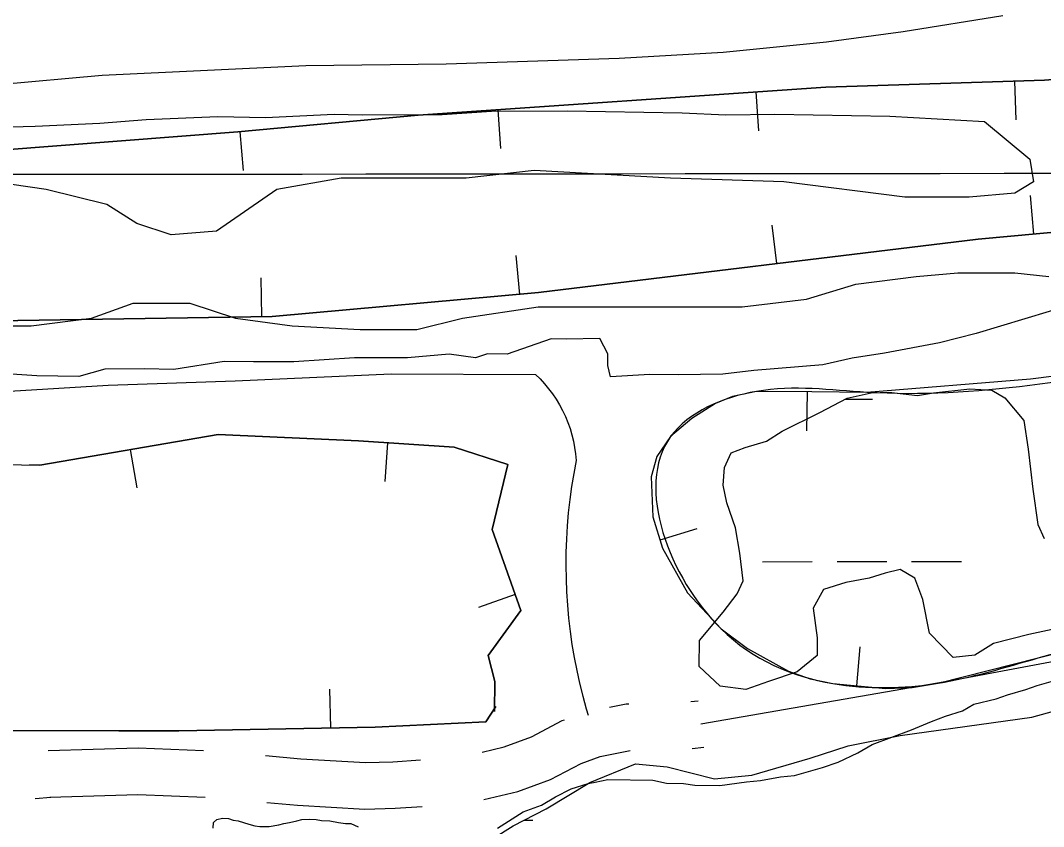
# Model space of a CAD drawing. Extents: x 3297753 to 3335611, y 652252 to 677623.
# Drawn here: x 3315480 to 3316138, y 672375 to 672894 of the extents above; entities that cross this region are included whole.
import ezdxf

# ---------------------------------------------------------------- set-up
doc = ezdxf.new("R2010")
doc.units = 0
for name, color, linetype in [('V-BORW-LINE', 7, 'Continuous'), ('V-GRID-MAJR', 7, 'Continuous'), ('V-LEVE-TOET', 7, 'Continuous'), ('V-RIVR-EDGE', 7, 'Continuous'), ('V-ROAD-CNTR', 7, 'Continuous'), ('V-SITE-VEGE', 7, 'Continuous'), ('V-TOPO-SHOR', 7, 'Continuous'), ('V-WETL-SWMP', 7, 'Continuous')]:
    doc.layers.add(name, color=color, linetype=linetype)

msp = doc.modelspace()

# ---------------------------------------------------------------- linework, layer by layer
at = {"layer": 'V-BORW-LINE'}
for p, q in [((3316119.58, 672854.63), (3316120.38, 672829.64)), ((3315953.15, 672847.64), (3315954.87, 672822.7)), ((3315786.94, 672836.19), (3315788.66, 672811.24)), ((3315620.95, 672822.06), (3315623.25, 672797.17)), ((3316132.05, 672756.19), (3316129.78, 672781.08)), ((3315966.56, 672737.12), (3315963.54, 672761.94)), ((3315801.14, 672717.36), (3315798.91, 672742.26)), ((3315635.18, 672702.99), (3315634.8, 672727.99)), ((3315986, 672654.52), (3315985.76, 672629.52)), ((3315550.41, 672617.41), (3315554.64, 672592.77)), ((3315716.05, 672621.83), (3315714.36, 672596.89)), ((3315891.43, 672559.31), (3315915.3, 672566.72)), ((3315798.24, 672524.07), (3315774.68, 672515.73)), ((3316017.95, 672465.43), (3316020.26, 672490.33)), ((3315679.5, 672438.26), (3315679, 672463.26))]:
    msp.add_line(p, q, dxfattribs=at)
for points in [[(3315138.54, 672794.73), (3315235.99, 672809.54), (3315467.12, 672810.25), (3315619.8, 672821.95), (3315735.73, 672832.66), (3315998.07, 672850.73), (3316138.89, 672855.25), (3316302.02, 672867.49), (3316400.3, 672852.52), (3316530.38, 672813.99), (3316635.83, 672801.56), (3316941.35, 672781.57), (3317025.85, 672785.81), (3317347.99, 672792.39), (3317480.37, 672836.63), (3317684.36, 672881.05), (3317847.95, 672891.28), (3318059.48, 672884.51), (3318075.21, 672886.93), (3318081.05, 672884), (3318290.34, 672903.43)], [(3318290.34, 672903.43), (3318081.05, 672884), (3318075.21, 672886.93), (3318059.48, 672884.51), (3317847.95, 672891.28), (3317684.36, 672881.05), (3317480.37, 672836.63), (3317347.99, 672792.39), (3317025.85, 672785.81), (3316941.35, 672781.57), (3316635.83, 672801.56), (3316530.38, 672813.99), (3316400.3, 672852.52), (3316302.02, 672867.49), (3316138.89, 672855.25), (3315998.07, 672850.73), (3315735.73, 672832.66), (3315619.8, 672821.95), (3315467.12, 672810.25), (3315407.68, 672810.07)], [(3316233.9, 672765.48), (3316096.07, 672752.9), (3315813.3, 672718.45), (3315641.88, 672703.1), (3315450.57, 672700.15), (3315335.44, 672687.89), (3315242.72, 672672.67), (3315182.04, 672681.46), (3315164.54, 672715.14), (3315145.94, 672759.27), (3315138.54, 672794.73), (3315139.62, 672789.49)], [(3315445.05, 672699.57), (3315450.57, 672700.15), (3315641.88, 672703.1), (3315813.3, 672718.45), (3316096.07, 672752.9), (3316233.9, 672765.48)], [(3316234.7, 672676.11), (3316129.78, 672662.67), (3316024.55, 672654.23), (3315989.01, 672654.49), (3315953.39, 672654.83), (3315938.08, 672651.66), (3315927.1, 672647.07), (3315911.77, 672637.48), (3315898.22, 672625.79), (3315889.42, 672613.06), (3315885.67, 672599.92), (3315886.82, 672574.12), (3315893.1, 672553.91), (3315909.17, 672525.19), (3315930.69, 672502.07), (3315947.71, 672489.35), (3315974.13, 672474.77), (3315988.04, 672469.89), (3316002.62, 672466.85), (3316036.67, 672463.7), (3316053.65, 672464.22), (3316070.29, 672467.01), (3316102.54, 672475.17), (3316134.79, 672483.32), (3316165.8, 672491.14)], [(3315362.67, 672609.77), (3315492.31, 672607.44), (3315607.04, 672627.12), (3315697.46, 672623.1), (3315758.88, 672618.92), (3315793.38, 672607.76), (3315783.41, 672565.97), (3315801.86, 672513.85), (3315780.87, 672484.77), (3315785.18, 672468.06), (3315784.9, 672448.72)], [(3315784.9, 672448.72), (3315785.18, 672468.06), (3315780.87, 672484.77), (3315801.86, 672513.85), (3315783.41, 672565.97), (3315793.38, 672607.76), (3315758.88, 672618.92), (3315697.46, 672623.1), (3315607.04, 672627.12), (3315492.31, 672607.44), (3315485.6, 672607.56)], [(3315785.77, 672451.99), (3315779.23, 672442.15), (3315708.09, 672438.82), (3315581.75, 672436.34), (3315447.63, 672436.39)], [(3315543.2, 672436.36), (3315581.75, 672436.34), (3315708.09, 672438.82), (3315779.23, 672442.15), (3315785.77, 672451.99)]]:
    msp.add_lwpolyline(points, dxfattribs=at)
msp.add_spline([(3316234.7, 672676.11), (3316596.76, 672694.07), (3316812.1, 672676.54), (3316889.94, 672646.32), (3316953.43, 672611.02), (3317122.66, 672556.66), (3317195.02, 672523.35), (3317179.18, 672447.21), (3317098.64, 672477.18), (3317032.74, 672466.93), (3316892.15, 672536.5), (3316811.67, 672560.85), (3316664.39, 672561.79), (3316584.99, 672589.52), (3316516.96, 672578.46), (3316329.95, 672521.82), (3316196.82, 672498.94), (3316134.79, 672483.32), (3316070.29, 672467.01), (3316002.62, 672466.85), (3315930.69, 672502.07), (3315898.22, 672625.79), (3315953.39, 672654.83), (3316024.55, 672654.23), (3316234.7, 672676.11)], degree=3, dxfattribs=at)
at = {"layer": 'V-GRID-MAJR'}
msp.add_spline([(3301861.41, 672784.17), (3307118.42, 672787.61), (3312375.44, 672791.81), (3317632.45, 672796.78), (3322889.47, 672802.52), (3328146.48, 672809.02), (3333403.5, 672816.28)], degree=3, dxfattribs=at)
at = {"layer": 'V-LEVE-TOET'}
for points in [[(3316112.07, 672896.75), (3316047.84, 672886.29), (3315998.59, 672879.64), (3315932.03, 672873.15)], [(3315932.03, 672873.15), (3315865.13, 672869.27), (3315753.88, 672865.61), (3315663.45, 672864.4), (3315532.49, 672858.29), (3315465.56, 672852.17), (3315344.76, 672848.68), (3315226.2, 672844.59), (3315159.87, 672840.7), (3315117.15, 672838.65), (3315098.6, 672836.92)]]:
    msp.add_lwpolyline(points, dxfattribs=at)
at = {"layer": 'V-RIVR-EDGE'}
msp.add_spline([(3319128.45, 669896.06), (3319102.43, 669879.07), (3319066.7, 669858.6), (3318998.74, 669821.54), (3318951.36, 669795.67), (3318909.43, 669773.67), (3318888.84, 669759.37), (3318855.44, 669738.9), (3318784.76, 669700.69), (3318721.46, 669664.78), (3318663.98, 669631.57), (3318611.56, 669602.22), (3318546.3, 669558.18), (3318510.56, 669535.77), (3318467.46, 669512.61), (3318428.61, 669485.17), (3318397.15, 669465.86), (3318376.19, 669455.05), (3318341.63, 669437.3), (3318289.99, 669414.16), (3318221.27, 669382.92), (3318160.71, 669354.37), (3318105.57, 669327.36), (3318072.18, 669313.09), (3318054.32, 669302.28), (3318037.62, 669291.07), (3318008.5, 669278.35), (3317934.74, 669245.57), (3317848.15, 669204.67), (3317778.28, 669175.76), (3317690.15, 669136.42), (3317626.88, 669112.54), (3317574.87, 669094.44), (3317522.09, 669077.89), (3317438.26, 669052.51), (3317361.81, 669030.2), (3317325.33, 669020.99), (3317282.65, 669010.62), (3317240.35, 669001.03), (3317194.96, 668994.94), (3317157.73, 668992.7), (3317125.14, 668988.91), (3317099.93, 668988.19), (3317080.17, 668991.73), (3317051.86, 668995.29), (3317007.27, 668998.12), (3316976.25, 668998.19), (3316933.98, 668997.13), (3316897.13, 668994.12), (3316852.89, 668984.15), (3316825.35, 668979.18), (3316789.64, 668968.41), (3316757.83, 668964.61), (3316689.18, 668960.9), (3316637.21, 668958.7), (3316609.3, 668962.26), (3316564.32, 668966.25), (3316521.67, 668969.46), (3316453.44, 668978.16), (3316408.47, 668983.7), (3316370.87, 668990.77), (3316339.49, 669003.65), (3316308.11, 669017.68), (3316175.59, 669059.12), (3316062.44, 669095.85), (3316008.96, 669111.11), (3315957.45, 669138.77), (3315917.58, 669168.73), (3315889.7, 669185.47), (3315866.09, 669203.76), (3315831.26, 669231.38), (3315800.66, 669249.29), (3315742.55, 669272.71), (3315665.47, 669308.96), (3315570.21, 669365.04), (3315493.16, 669416.03), (3315408.38, 669475.19), (3315304.61, 669540.98), (3315222.53, 669595.48), (3315155.14, 669631.71), (3315081.54, 669664.47), (3315028.85, 669686.32), (3315002.89, 669692.59), (3314990.87, 669694.17), (3314966.07, 669703.92), (3314940.51, 669718.34), (3314918.45, 669734.68), (3314896.78, 669755.67), (3314868.14, 669779.01), (3314813.17, 669818.32), (3314771.76, 669851.38), (3314741.97, 669877.83), (3314699.03, 669923.3), (3314661.54, 669973.42), (3314624.43, 670022.77), (3314598.52, 670050.36), (3314575.3, 670069.81), (3314546.64, 670087.72), (3314523.39, 670093.98), (3314495.48, 670098.32), (3314476.1, 670103.8), (3314467.97, 670107.69), (3314463.32, 670108.87), (3314460.6, 670106.16), (3314446.25, 670107.75), (3314437.35, 670115.53), (3314433.12, 670128.33), (3314431.99, 670143.07), (3314432.42, 670158.97), (3314428.94, 670163.63), (3314421.21, 670172.57), (3314382.1, 670199.43), (3314356.16, 670215), (3314336.41, 670225.14), (3314320.51, 670227.5), (3314307.71, 670227.15), (3314297.63, 670226.01), (3314289.49, 670228.74), (3314284.07, 670233.41), (3314263.58, 670256.34), (3314234.21, 670300.24), (3314210.27, 670339.85), (3314183.99, 670376.37), (3314159.64, 670409.39), (3314121.77, 670464.55), (3314083.9, 670521.65), (3314058.41, 670561.27), (3314047.57, 670571.38), (3314026.29, 670588.89), (3314010.8, 670599.78), (3314004.22, 670603.29), (3313993.75, 670604.48), (3313981.34, 670603.73), (3313978.63, 670604.9), (3313958.88, 670618.91), (3313934.12, 670640.69), (3313892.34, 670683.45), (3313876.5, 670708.7), (3313854.08, 670736.29), (3313826.22, 670759.24), (3313808.02, 670773.25), (3313806.48, 670777.9), (3313803.44, 670800.79), (3313791.12, 670838.05), (3313772.59, 670874.16), (3313744.75, 670904.87), (3313727.33, 670918.48), (3313708.73, 670925.12), (3313696.34, 670933.3), (3313689.78, 670944.95), (3313684.39, 670960.08), (3313677.07, 670978.72), (3313670.11, 670989.59), (3313656.96, 671002.42), (3313636.06, 671018.37), (3313615.56, 671042.86), (3313603.21, 671064.6), (3313592, 671080.53), (3313565.34, 671118.21), (3313548.73, 671146.95), (3313542.16, 671155.89), (3313529.39, 671167.94), (3313523.99, 671178.43), (3313524.03, 671193.94), (3313519.42, 671213.73), (3313509.42, 671244.78), (3313493.98, 671276.23), (3313469.64, 671310.8), (3313446.46, 671348.09), (3313425.21, 671380.72), (3313399.72, 671423.82), (3313367.28, 671477.81), (3313340.62, 671517.82), (3313310.86, 671556.67), (3313282.64, 671593.97), (3313261.37, 671615.74), (3313235.84, 671644.11), (3313221.55, 671667.81), (3313207.66, 671695.76), (3313192.19, 671714.41), (3313177.9, 671738.49), (3313162.86, 671770.72), (3313133.13, 671822.76), (3313095.7, 671899.25), (3313081.44, 671936.12), (3313064.47, 671974.56), (3313049.43, 672009.11), (3313032.42, 672030.87), (3313011.53, 672048.37), (3313009.99, 672053.42), (3313008.06, 672060.01), (3313006.13, 672063.51), (3312992.2, 672075.57), (3312979.83, 672090.33), (3312969.4, 672106.65), (3312960.16, 672133.82), (3312954.78, 672153.61), (3312938.56, 672181.96), (3312919.25, 672214.19), (3312906.53, 672244.47), (3312890.32, 672278.25), (3312865.61, 672319.03), (3312852.49, 672347.37), (3312845.16, 672364.45), (3312835.9, 672379.6), (3312824.29, 672390.49), (3312817.34, 672405.24), (3312803.06, 672430.1), (3312791.09, 672451.46), (3312777.55, 672467.39), (3312769.05, 672479.04), (3312760.17, 672496.52), (3312756.37, 672525.22), (3312752.93, 672545.01), (3312743.29, 672569.47), (3312730.94, 672593.93), (3312715.09, 672611.42), (3312711.23, 672618.41), (3312711.24, 672622.67), (3312712.03, 672630.04), (3312706.63, 672640.14), (3312695.41, 672653.74), (3312691.54, 672656.07), (3312691.14, 672649.87), (3312671.75, 672650.31), (3312659.34, 672651.5), (3312656.63, 672653.45), (3312655.86, 672655.78), (3312655.87, 672660.43), (3312657.43, 672663.92), (3312662.48, 672667.39), (3312665.97, 672667.77), (3312673.34, 672666.2), (3312685.35, 672662.68), (3312689.62, 672663.45), (3312690.79, 672666.55), (3312680.75, 672685.19), (3312674.19, 672698.39), (3312664.92, 672710.43), (3312661.46, 672722.85), (3312652.59, 672744.59), (3312642.56, 672764.78), (3312630.57, 672779.93), (3312620.16, 672802.45), (3312606.63, 672821.49), (3312599.68, 672834.69), (3312586.93, 672851.79), (3312575.75, 672877.02), (3312565.35, 672908.07), (3312555.31, 672925.55), (3312544.5, 672942.64), (3312535.26, 672972.13), (3312524.49, 673007.45), (3312515.25, 673033.46), (3312497.53, 673081.2), (3312492.13, 673094.79), (3312486.34, 673107.21), (3312471.64, 673121.21), (3312462.35, 673128.6), (3312455.8, 673144.9), (3312445.42, 673179.05), (3312425.74, 673220.21), (3312421.51, 673234.18), (3312420.76, 673246.2), (3312418.07, 673255.52), (3312403.05, 673297.05), (3312376.45, 673363.04), (3312353.73, 673425.15), (3312312.85, 673516.77), (3312308.21, 673522.99), (3312298.14, 673529.99), (3312295.83, 673533.88), (3312295.85, 673544.73), (3312295.12, 673561.41), (3312291.28, 673578.1), (3312279.73, 673610.7), (3312265.87, 673650.68), (3312259.71, 673670.47), (3312252.8, 673700.35), (3312246.26, 673718.98), (3312244.32, 673722.09), (3312239.68, 673724.43), (3312231.16, 673731.43), (3312227.69, 673739.58), (3312227.32, 673747.72), (3312225.82, 673765.18), (3312221.6, 673783.8), (3312215.06, 673806.7), (3312206.57, 673824.56), (3312195.79, 673854.84), (3312188.51, 673891.7), (3312185.84, 673909.15), (3312175.82, 673935.94), (3312163.09, 673960.4), (3312160, 673967.78), (3312160.04, 673981.35), (3312156.21, 674003.85), (3312152.77, 674023.64), (3312140.46, 674063.61), (3312122.78, 674126.09), (3312116.65, 674157.13), (3312105.91, 674205.24), (3312092.04, 674242.9), (3312078.92, 674267.36), (3312075.46, 674280.55), (3312073.94, 674291.42), (3312066.22, 674307.33), (3312063.91, 674314.71), (3312064.71, 674322.46), (3312065.11, 674329.05), (3312058.54, 674339.54), (3312053.53, 674350.02), (3312051.61, 674359.72), (3312049.32, 674374.47), (3312044.35, 674402.79), (3312044.36, 674407.44), (3312047.87, 674412.86), (3312049.43, 674416.35), (3312048.66, 674421.39), (3312045.18, 674426.44), (3312039.37, 674428.4), (3312032.48, 674462.93), (3312024.43, 674503.67), (3312017.91, 674530.05), (3312012.49, 674533.56), (3312009.01, 674538.61), (3312009.02, 674542.1), (3312012.13, 674544.42), (3312016.39, 674545.18), (3312017.96, 674549.83), (3312015.68, 674570.39), (3312009.91, 674590.18), (3312007.59, 674592.9), (3312003.33, 674595.24), (3311998.68, 674597.58), (3311999.85, 674600.68), (3312002.58, 674604.55), (3312002.98, 674610.75), (3311997.59, 674625.12), (3311996.83, 674634.04), (3311998.04, 674649.93), (3311996.9, 674660.41), (3311993.04, 674667.4), (3311982.99, 674679.44), (3311982.63, 674692.63), (3311982.3, 674714.74), (3311983.86, 674718.22), (3311981.19, 674735.29), (3311978.87, 674739.95), (3311972.69, 674751.6), (3311964.98, 674768.3), (3311960.36, 674783.43), (3311953.45, 674811.76), (3311951.57, 674835.81), (3311949.71, 674865.28), (3311946.65, 674884.29), (3311939.31, 674896.33), (3311937.78, 674903.71), (3311938.58, 674914.17), (3311938.22, 674925.42), (3311931.71, 674958.01), (3311920.93, 674990.23), (3311909.78, 675028.65), (3311896.69, 675065.91), (3311889.78, 675096.56), (3311885.56, 675114.41), (3311882.47, 675119.07), (3311872.01, 675124.14), (3311865.03, 675124.16), (3311859.2, 675119.13), (3311856.86, 675114.48), (3311856.85, 675109.44), (3311858.39, 675104.78), (3311869.62, 675098.94), (3311876.19, 675089.62), (3311876.19, 675087.68), (3311871.92, 675086.91), (3311863, 675086.93), (3311853.69, 675086.18), (3311849.41, 675081.54), (3311847.07, 675075.73), (3311847.06, 675072.24), (3311847.05, 675067.2), (3311849.75, 675059.43), (3311848.96, 675056.33), (3311844.3, 675053.63), (3311838.87, 675052.09), (3311833.83, 675052.1), (3311831.13, 675057.93), (3311827.66, 675068.79), (3311827.68, 675074.22), (3311826.91, 675076.16), (3311824.58, 675077.72), (3311819.54, 675077.73), (3311814.88, 675073.87), (3311809.84, 675072.72), (3311793.15, 675068.1), (3311785, 675068.12), (3311778.04, 675073.57), (3311775.72, 675079.39), (3311778.47, 675091.41), (3311781.6, 675104.2), (3311784.33, 675108.46), (3311789.38, 675112.32), (3311788.61, 675115.04), (3311783.57, 675116.99), (3311782.42, 675122.04), (3311782.43, 675125.91), (3311787.88, 675135.21), (3311787.51, 675139.09), (3311785.18, 675141.03), (3311771.6, 675136.41), (3311760.74, 675134.89), (3311735.92, 675134.17), (3311725.83, 675133.81), (3311723.51, 675134.59), (3311722.36, 675138.86), (3311722.39, 675153.6), (3311723.2, 675168.72), (3311725.94, 675175.69), (3311733.33, 675184.2), (3311735.67, 675190.79), (3311740.38, 675212.11)], degree=3, dxfattribs=at)
at = {"layer": 'V-ROAD-CNTR'}
for p, q in [((3315911.21, 672455.16), (3315915.91, 672455.73)), ((3315912.15, 672425.06), (3315919.49, 672425.94)), ((3315489.24, 672392.88), (3315499.39, 672393.68))]:
    msp.add_line(p, q, dxfattribs=at)
for points in [[(3315103.88, 672668.4), (3315107.47, 672665.07), (3315111.21, 672661.9), (3315115.07, 672658.88), (3315119.05, 672656.04), (3315123.15, 672653.35), (3315127.36, 672650.84), (3315131.66, 672648.51), (3315136.07, 672646.36), (3315140.55, 672644.4), (3315145.12, 672642.63), (3315149.76, 672641.05), (3315154.46, 672639.66), (3315159.21, 672638.47), (3315164, 672637.48), (3315168.84, 672636.69), (3315173.7, 672636.11), (3315178.59, 672635.72), (3315183.48, 672635.55), (3315188.38, 672635.57), (3315193.27, 672635.81), (3315288.71, 672642.06), (3315433.69, 672652.66), (3315536.18, 672658.9)], [(3315536.18, 672658.9), (3315617.92, 672661.76), (3315718.48, 672666.11), (3315811.2, 672665.82)], [(3315811.2, 672665.82), (3315814.19, 672662.89), (3315817.02, 672659.82), (3315819.7, 672656.6), (3315822.21, 672653.26), (3315824.56, 672649.79), (3315826.72, 672646.2), (3315828.7, 672642.51), (3315830.49, 672638.73), (3315832.08, 672634.86), (3315833.48, 672630.91), (3315834.68, 672626.9), (3315835.67, 672622.84), (3315836.46, 672618.73), (3315837.04, 672614.58), (3315837.4, 672610.41), (3315835.83, 672602.05), (3315834.48, 672593.66), (3315833.33, 672585.22), (3315832.39, 672576.77), (3315831.67, 672568.3), (3315831.16, 672559.81), (3315830.86, 672551.3), (3315830.78, 672542.8), (3315830.91, 672534.3), (3315831.25, 672525.8), (3315831.81, 672517.32), (3315832.58, 672508.85), (3315833.56, 672500.41), (3315834.75, 672491.99), (3315836.16, 672483.61), (3315837.77, 672475.26), (3315839.6, 672466.97), (3315841.63, 672458.72), (3315843.87, 672450.52), (3315845.09, 672446.45)], [(3315917.7, 672440.83), (3316079.88, 672468.91), (3316298.05, 672510.03), (3316545.49, 672550.69), (3316583.25, 672558.45), (3316602.86, 672563.71), (3316622.46, 672568.97), (3316646.38, 672582.53), (3316670.21, 672590.52), (3316688.42, 672595.8), (3316713.65, 672603.76), (3316734.6, 672606.21), (3316789.12, 672615.1)], [(3315858.81, 672451.58), (3315869.58, 672453.73), (3315871.29, 672453.74)], [(3315776.93, 672422.64), (3315791.16, 672426), (3315808.59, 672432.49), (3315828.53, 672442.96), (3315830, 672443.48)], [(3315497.74, 672423.62), (3315555.56, 672425.41), (3315597.67, 672423.67)], [(3315637.53, 672420.38), (3315660.24, 672418.33), (3315701.92, 672415.91), (3315719.46, 672416.48), (3315737.31, 672417.72)], [(3315777.95, 672392.06), (3315799.88, 672397.24), (3315820.85, 672405.04), (3315840.6, 672415.41), (3315852.97, 672419.82), (3315872.24, 672423.67)], [(3315498.67, 672393.64), (3315555.4, 672395.39), (3315598.59, 672393.61)], [(3315638.44, 672390.18), (3315658.02, 672388.41), (3315701.53, 672385.88), (3315720.98, 672386.51), (3315738.23, 672387.71)]]:
    msp.add_lwpolyline(points, dxfattribs=at)
at = {"layer": 'V-SITE-VEGE'}
for points in [[(3315465.89, 672825.02), (3315489.37, 672825.54), (3315530.93, 672827.59), (3315560.75, 672829.82), (3315606.83, 672831.79), (3315637.51, 672831.3), (3315681.78, 672833.29), (3315699.83, 672833.01), (3315751.29, 672833.08), (3315782.92, 672835.28), (3315831.68, 672835.41), (3315905.68, 672834.22), (3315933.65, 672832.87), (3315965.25, 672833.27), (3316039.26, 672832.08), (3316100.16, 672828.73), (3316129.38, 672804.36), (3316131.81, 672789.74), (3316119.64, 672782.44), (3316090.42, 672780), (3316049.04, 672780), (3315971.13, 672789.74), (3315898.09, 672792.18), (3315810.44, 672797.05), (3315766.62, 672792.18), (3315686.28, 672792.18), (3315644.89, 672784.87), (3315605.94, 672758.07), (3315576.73, 672755.64), (3315554.81, 672762.95), (3315535.33, 672775.12), (3315496.38, 672784.87), (3315462.3, 672789.74)], [(3315450.12, 672697.16), (3315486.64, 672697.16), (3315525.6, 672702.03), (3315552.38, 672711.78), (3315588.9, 672711.78), (3315618.11, 672702.03), (3315654.63, 672697.16), (3315698.45, 672694.72), (3315734.97, 672694.72), (3315764.19, 672702.03), (3315812.88, 672709.34), (3315944.35, 672709.34), (3315985.74, 672714.21), (3316017.39, 672723.96), (3316056.34, 672728.83), (3316083.12, 672731.27), (3316119.64, 672731.27), (3316141.55, 672728.83)], [(3316157.39, 672711.02), (3316094.8, 672692.16), (3316071.23, 672686.22), (3316035.91, 672679.56), (3316015.1, 672676.29), (3315996.07, 672672.08), (3315951.77, 672668.27), (3315931.87, 672665.88), (3315902.98, 672665.44), (3315884.93, 672665.73), (3315859.63, 672664.33), (3315857.92, 672671.58), (3315857.87, 672678.97), (3315852.69, 672689), (3315831.01, 672688.44), (3315821.4, 672688.63), (3315792.95, 672678.8), (3315780.31, 672679), (3315772.71, 672676.45), (3315755.67, 672678.89), (3315728.89, 672676.45), (3315694.8, 672676.45), (3315655.85, 672674.01), (3315629.89, 672673.92), (3315610.93, 672674.22), (3315578.43, 672669.02), (3315559.48, 672669.32), (3315534.12, 672669.14), (3315517.48, 672664.4), (3315490.4, 672664.83), (3315474.17, 672665.99)], [(3315786.86, 672373.62), (3315803.28, 672384.19), (3315815.09, 672388.51), (3315824.2, 672393.78), (3315834.22, 672399.04), (3315845.1, 672402.48), (3315849.63, 672403.31), (3315857.78, 672404.98), (3315886.67, 672404.52), (3315895.66, 672402.57), (3315906.49, 672402.39), (3315913.7, 672401.38), (3315929.94, 672401.11), (3315947.13, 672403.55), (3315956.17, 672404.31), (3315968.85, 672406.81), (3315977.89, 672407.57), (3315996.03, 672412.7), (3316006.02, 672416.15), (3316018.75, 672422.26), (3316027.86, 672427.53), (3316053.29, 672437.06), (3316066.02, 672442.27), (3316075.1, 672445.74), (3316085.99, 672449.17), (3316093.28, 672453.57), (3316107.78, 672456.95), (3316115.04, 672459.54), (3316126.84, 672462.96), (3316134.1, 672465.56), (3316143.17, 672468.12)]]:
    msp.add_lwpolyline(points, dxfattribs=at)
at = {"layer": 'V-TOPO-SHOR'}
msp.add_lwpolyline([(3315603.8, 672373.76), (3315603.95, 672377.27), (3315606.24, 672379.38), (3315609.8, 672380.11), (3315613.76, 672379.94), (3315616.8, 672378.93), (3315619.86, 672378.36), (3315623.34, 672377.33), (3315626.83, 672376.3), (3315630.75, 672375.26), (3315633.8, 672374.69), (3315639.98, 672374.86), (3315646.2, 672375.92), (3315649.31, 672376.67), (3315652.87, 672377.4), (3315657.76, 672378.52), (3315660.88, 672379.27), (3315665.73, 672379.5), (3315670.13, 672379.32), (3315673.63, 672378.72), (3315678.91, 672378.5), (3315684.59, 672377.38), (3315688.97, 672376.76), (3315692.49, 672376.61), (3315697.25, 672374.64)], dxfattribs=at)
at = {"layer": 'V-WETL-SWMP'}
for p, q in [((3316010.64, 672649.95), (3316028.08, 672649.97)), ((3315957.34, 672545.26), (3315989.34, 672545.29)), ((3316005.34, 672545.31), (3316037.34, 672545.34)), ((3316053.34, 672545.36), (3316085.34, 672545.39)), ((3315804.16, 672378.93), (3315809.51, 672378.94))]:
    msp.add_line(p, q, dxfattribs=at)
for points in [[(3316143.7, 672501.62), (3316128.73, 672498.28), (3316105.96, 672492.68), (3316093.9, 672485.11), (3316080.14, 672483.54), (3316064.88, 672499.31), (3316060.45, 672520.86), (3316055.3, 672534.67), (3316045.84, 672540.2), (3316036.25, 672537.96), (3316026.05, 672534.55), (3316011.08, 672531.8), (3315996.69, 672527.26), (3315989.93, 672515.43), (3315992.61, 672496.29), (3315992.43, 672484.95), (3315979.73, 672474.41), (3315961.12, 672468.14), (3315946.71, 672463), (3315930.04, 672465.06), (3315916.51, 672477.81), (3315916.78, 672494.52), (3315931.99, 672512.78), (3315941.14, 672524.57), (3315944.85, 672532.86), (3315942.75, 672550.8), (3315940.02, 672566.96), (3315934.32, 672583.17), (3315932.11, 672594.54), (3315932.89, 672605.87), (3315937.22, 672615.35), (3315946.23, 672618.79), (3315960.02, 672622.74), (3315969.93, 672629.23), (3315994.34, 672641.3), (3316011.79, 672650.57), (3316027.37, 672653.9), (3316038.71, 672654.31), (3316057.18, 672652.22), (3316067.35, 672653.85), (3316090.67, 672656.46), (3316104.98, 672655.64), (3316113.26, 672650.73), (3316125.56, 672636.21), (3316128.25, 672617.66), (3316131.42, 672591.95), (3316134.64, 672569.21), (3316138.67, 672560.2)], [(3315771.54, 672359.31), (3315796.89, 672375.24), (3315818.18, 672386.05), (3315846.34, 672403.13), (3315875.61, 672415.01), (3315895.9, 672413.09), (3315926.45, 672405.43), (3315950.39, 672407.84), (3315988.01, 672418.79), (3316012.44, 672426.76), (3316046.01, 672433.4), (3316130.65, 672445.19), (3316173.46, 672456.85)]]:
    msp.add_lwpolyline(points, dxfattribs=at)

doc.saveas('drawing.dxf')
